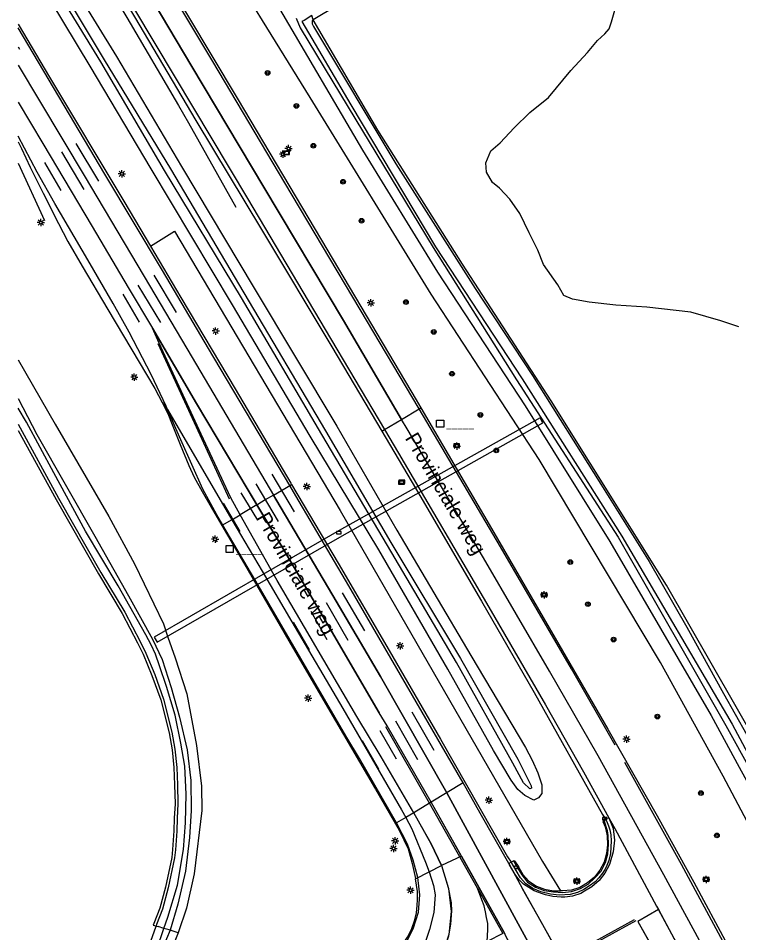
# Model space of a CAD drawing. Extents: x 135990 to 139000, y 393500 to 396000.
# Drawn here: x 136000 to 136123, y 394705.1 to 394861.2 of the extents above; entities that cross this region are included whole.
import ezdxf

# ---------------------------------------------------------------- set-up
doc = ezdxf.new("R2010")
doc.units = 0
for name, color, linetype in [('gg-afsc-lijn draadraster', 7, 'Continuous'), ('gg-anno-openbare ruimte label', 7, 'Continuous'), ('gg-kwrk-faunavoorziening', 7, 'Continuous'), ('gt-symb-boom', 7, 'Continuous'), ('gt-symb-bord', 7, 'Continuous'), ('gt-symb-hm paal', 7, 'Continuous'), ('gt-symb-kolk', 7, 'Continuous'), ('gt-symb-lichtmast', 7, 'Continuous'), ('gt-symb-verkeersbord', 7, 'Continuous'), ('gt-symb-wegwijzer', 7, 'Continuous'), ('gx-grn-maaiveld', 7, 'Continuous'), ('gx-knt-lijn weginrichtingselement', 7, 'Continuous')]:
    doc.layers.add(name, color=color, linetype=linetype)

# ---------------------------------------------------------------- blocks, each defined once
blk = doc.blocks.new('gt0-KOLK')
at = {"layer": 'gt-symb-kolk'}
blk.add_lwpolyline([(0, 0), (0.38, 0), (0.38, 0.4), (-0.38, 0.4), (-0.38, 0), (0, 0)], dxfattribs=at)
blk = doc.blocks.new('gt0-BORD')
at = {"layer": 'gt-symb-bord'}
blk.add_lwpolyline([(-0.5, 0.29), (-0.5, -0.29), (0.5, -0.29), (0.5, 0.29), (-0.5, 0.29)], dxfattribs=at)
blk.add_lwpolyline([(-0.42, -0.21), (0.42, -0.21), (0.42, 0.21), (-0.42, 0.21)], close=True, dxfattribs=at)
blk = doc.blocks.new('gt0-LMAST')
at = {"layer": 'gt-symb-lichtmast'}
for p, q in [((-0.18, 0.17), (-0.45, 0.44)), ((-0.01, 0.25), (-0.01, 0.62)), ((0.17, 0.17), (0.44, 0.44)), ((-0.26, 0), (-0.63, 0)), ((-0.18, -0.18), (-0.45, -0.45)), ((-0.01, -0.25), (-0.01, -0.63)), ((0.44, -0.45), (0.17, -0.18)), ((0.24, 0), (0.62, 0))]:
    blk.add_line(p, q, dxfattribs=at)
blk.add_circle((-0.01, 0), 0.25, dxfattribs=at)
blk = doc.blocks.new('gt0-BOOM')
at = {"layer": 'gt-symb-boom'}
for radius in [0.4, 0.2]:
    blk.add_circle((0, 0), radius, dxfattribs=at)
blk = doc.blocks.new('gt0-HMpaal')
at = {"layer": 'gt-symb-hm paal'}
blk.add_lwpolyline([(-0.6, 0.6), (0.6, 0.6), (0.6, -0.6), (-0.6, -0.6)], close=True, dxfattribs=at)
blk = doc.blocks.new('gt0-WW')
at = {"layer": 'gt-symb-wegwijzer'}
blk.add_lwpolyline([(-0.5, 0.3), (-0.5, -0.29), (0.5, -0.29), (0.5, 0.3), (-0.5, 0.3)], dxfattribs=at)
blk.add_lwpolyline([(-0.42, -0.21), (0.42, -0.21), (0.42, 0.21), (-0.42, 0.21)], close=True, dxfattribs=at)
blk = doc.blocks.new('gt0-VBORD')
at = {"layer": 'gt-symb-verkeersbord'}
blk.add_lwpolyline([(-0.5, 0.29), (-0.5, -0.29), (0.5, -0.29), (0.5, 0.29), (-0.5, 0.29)], dxfattribs=at)
blk.add_lwpolyline([(-0.42, -0.21), (0.42, -0.21), (0.42, 0.21), (-0.42, 0.21)], close=True, dxfattribs=at)

msp = doc.modelspace()

# ---------------------------------------------------------------- linework, layer by layer
at = {"layer": 'gg-afsc-lijn draadraster'}
msp.add_lwpolyline([(136142.348, 394707.439), (136126.127, 394737.382), (136110.638, 394764.432), (136090.936, 394795.927), (136075.851, 394819.236), (136061.349, 394842.143), (136050.355, 394860.984)], dxfattribs=at)
at = {"layer": 'gg-kwrk-faunavoorziening'}
msp.add_lwpolyline([(136089.545, 394792.154), (136089.055, 394793.026), (136054.77, 394773.749), (136023.192, 394755.556), (136023.692, 394754.69), (136055.264, 394772.879), (136089.545, 394792.154)], dxfattribs=at)
at = {"layer": 'gx-grn-maaiveld'}
for p, q in [((136050.355, 394860.984), (136050.101, 394861.707)), ((136040.738, 394778.142), (136037.897, 394776.46)), ((136040.738, 394778.142), (136040.872, 394778.221)), ((136036.466, 394775.614), (136037.897, 394776.46)), ((136036.466, 394775.614), (136034.752, 394774.599)), ((136075.649, 394718.161), (136072.214, 394716.553)), ((136070.163, 394715.518), (136072.214, 394716.553)), ((136084.121, 394717.161), (136084.525, 394717.362)), ((136067.792, 394714.322), (136070.163, 394715.518)), ((136023.241, 394706.334), (136023.508, 394706.241)), ((136023.508, 394706.241), (136023.875, 394706.131)), ((136024.867, 394705.834), (136023.875, 394706.131)), ((136025.739, 394705.573), (136024.867, 394705.834)), ((136025.916, 394705.52), (136025.739, 394705.573)), ((136027.315, 394705.101), (136025.916, 394705.52)), ((136027.343, 394705.093), (136027.315, 394705.101))]:
    msp.add_line(p, q, dxfattribs=at)
for points in [[(136176.136, 394622.019), (136172.348, 394630.169), (136155.138, 394665.03), (136155.001, 394665.306), (136139.343, 394695.888), (136127.919, 394717.414), (136120.319, 394731.82), (136109.595, 394751.233), (136088.892, 394785.916), (136070.461, 394814.12), (136049.832, 394847.681), (136032.328, 394875.978), (136031.645, 394877.291), (136024.788, 394890.481), (136033.091, 394878.872), (136044.565, 394862.827)], [(136019.747, 394877.192), (136024.738, 394868.742), (136037.369, 394847.599), (136051.771, 394823.354), (136067.922, 394796.056), (136068.718, 394794.698)], [(136016.397, 394875.23), (136029.631, 394853.019), (136041.911, 394832.381), (136055.511, 394809.629), (136065.42, 394792.747)], [(136012.895, 394873.179), (136019.843, 394861.498), (136030.328, 394843.798), (136041.539, 394825.147), (136053.512, 394805.137), (136062.037, 394790.745)], [(136007.268, 394870.182), (136016.77, 394854.72), (136027.844, 394835.929), (136040.236, 394815.139), (136054.369, 394791.581), (136064.638, 394773.829), (136077.22, 394752.445), (136086.587, 394736.74), (136087.706, 394734.558), (136088.69, 394732.41), (136089.391, 394730.36), (136089.382, 394728.878), (136088.818, 394728.135), (136088.015, 394727.726), (136086.474, 394728.543), (136085.278, 394729.541), (136084.138, 394731.147), (136081.114, 394736.182), (136073.347, 394750.09), (136061.554, 394770.455), (136049.817, 394789.889), (136036.589, 394812.317), (136022.693, 394835.535), (136012.286, 394853.07), (136003.256, 394868.02)], [(136062.755, 394870.219), (136063.079, 394869.628), (136062.933, 394868.506), (136050.355, 394860.984)], [(136051.819, 394790.188), (136038.079, 394813.498), (136024.968, 394835.229), (136014.063, 394853.797), (136006.232, 394866.65)], [(136006.978, 394867.008), (136014.668, 394854.105), (136025.953, 394835.516), (136038.488, 394814.32), (136052.459, 394790.799), (136063.576, 394771.737), (136075.48, 394751.911), (136085.282, 394734.733), (136087.541, 394730.172), (136087.619, 394729.764), (136087.318, 394729.664), (136086.244, 394730.715), (136084.394, 394734.043), (136074.776, 394751.245), (136063.041, 394771.213), (136051.819, 394790.188)], [(136044.565, 394862.827), (136058.759, 394838.698), (136071.558, 394817.86), (136086.499, 394795.076), (136101, 394771.866), (136118.276, 394742.163), (136123.077, 394733.345), (136129.797, 394721.001), (136142.75, 394696.191), (136156.901, 394668.901), (136168.751, 394645.536), (136175.556, 394630.952)], [(136050.101, 394861.707), (136048.8, 394860.838), (136048.425, 394860.671), (136056.77, 394846.467), (136071.223, 394822.227), (136086.018, 394799.657), (136103.013, 394772.83), (136121.866, 394740.687), (136134.741, 394716.615), (136155.849, 394676.578), (136168.924, 394649.977), (136177.834, 394631.478)], [(136122.979, 394808.519), (136119.909, 394809.577), (136114.829, 394811.059), (136107.315, 394811.905), (136102.023, 394812.223), (136097.473, 394812.752), (136094.615, 394813.281), (136093.133, 394813.916), (136092.075, 394815.715), (136089.641, 394819.208), (136088.688, 394821.642), (136087.207, 394824.605), (136085.619, 394827.886), (136083.926, 394830.32), (136082.127, 394832.225), (136080.963, 394833.178), (136079.904, 394834.977), (136079.798, 394836.565), (136080.645, 394838.575), (136082.233, 394839.951), (136084.667, 394842.491), (136087.313, 394845.137), (136090.488, 394847.677), (136094.298, 394852.334), (136097.155, 394855.403), (136098.848, 394857.414), (136100.118, 394858.578), (136100.859, 394859.425), (136101.283, 394860.589), (136101.812, 394862.6)], [(136000, 394860.222), (136005.353, 394851.145), (136018.004, 394830.017), (136022.571, 394822.292)], [(136047.455, 394861.227), (136048.12, 394859.61), (136056.295, 394846.045), (136070.828, 394822.084), (136085.037, 394799.5), (136102.414, 394772.652), (136120.776, 394740.488), (136134.038, 394716.58), (136140.407, 394703.708), (136155.037, 394676.046), (136168.437, 394649.317), (136177.025, 394631.291)], [(136050.355, 394860.984), (136050.19, 394860.811), (136050.154, 394860.63), (136050.179, 394860.275), (136050.365, 394859.82), (136064.471, 394836.397), (136077.975, 394815.107), (136087.766, 394800.25), (136099.422, 394781.673), (136107.662, 394768.491), (136114.124, 394757.269), (136120.396, 394745.959), (136128.345, 394731.83), (136137.604, 394714.609), (136141.757, 394706.991), (136143.739, 394703.355), (136149.875, 394692.1), (136161.328, 394671.136), (136178.182, 394635.745), (136179.869, 394631.947)], [(136143.454, 394705.132), (136142.348, 394707.439), (136138.268, 394714.969), (136126.127, 394737.382), (136110.638, 394764.432), (136090.936, 394795.927), (136075.851, 394819.236), (136061.349, 394842.143), (136050.355, 394860.984)], [(136000, 394853.2), (136011.235, 394834.386), (136021.474, 394817.164), (136029.663, 394803.297), (136043.566, 394779.815)], [(136000, 394846.874), (136004.179, 394839.829), (136012.594, 394825.698), (136018.755, 394815.247), (136022.881, 394808.325)], [(136000, 394840.131), (136000.54, 394839.014), (136002.038, 394835.831), (136004.252, 394831.336), (136006.852, 394826.184), (136008.459, 394823.133), (136010.895, 394818.911), (136015.266, 394811.504), (136023.313, 394797.992), (136024.544, 394795.612)], [(136022.571, 394822.292), (136026.66, 394824.876), (136054.934, 394777.207), (136089.507, 394717.253), (136092.535, 394712.252)], [(136022.571, 394822.292), (136027.744, 394813.542), (136036.999, 394797.958), (136046.53, 394781.866), (136046.66, 394781.646)], [(136037.897, 394776.46), (136036.288, 394779.342), (136031.204, 394790.216), (136024.031, 394805.771), (136022.881, 394808.325)], [(136040.738, 394778.142), (136039.236, 394780.661), (136030.439, 394795.464), (136022.881, 394808.325)], [(136000, 394802.902), (136006.285, 394791.933), (136015.439, 394776.145), (136019.833, 394768.095), (136024.799, 394757.807), (136025.502, 394755.539), (136026.777, 394752.019), (136028.752, 394745.868), (136030.395, 394737.086), (136031.283, 394730.092), (136031.358, 394725.957), (136030.009, 394715.169), (136028.731, 394709.316), (136027.315, 394705.101)], [(136000, 394796.308), (136003.187, 394790.158), (136013.063, 394772.797), (136018.817, 394762.604), (136022.89, 394755.216), (136024.534, 394751.746), (136026.069, 394746.99), (136027.53, 394741.875), (136028.811, 394736.328), (136029.44, 394731.1), (136029.506, 394725.935), (136029.246, 394721.325), (136028.527, 394715.596), (136027.257, 394709.955), (136025.916, 394705.52)], [(136024.867, 394705.834), (136025.533, 394707.752), (136027.152, 394713.191), (136028.191, 394719.326), (136028.533, 394723.839), (136028.638, 394728.736), (136028.429, 394733.543), (136027.772, 394737.474), (136026.753, 394742.222), (136025.325, 394747.113), (136024.13, 394750.641), (136023.416, 394752.646), (136022.658, 394754.272), (136021.762, 394755.942), (136017.034, 394764.313), (136011.497, 394773.662), (136006.055, 394783.632), (136001.373, 394792.244), (136000, 394794.663)], [(136024.544, 394795.612), (136025.485, 394794.414), (136036.466, 394775.614)], [(136024.544, 394795.612), (136025.51, 394793.742), (136026.279, 394791.847), (136027.624, 394788.427), (136029.133, 394784.868), (136030.048, 394782.851), (136031.371, 394780.409), (136032.897, 394777.78), (136034.752, 394774.599)], [(136065.42, 394792.747), (136068.43, 394794.528), (136068.718, 394794.698)], [(136068.718, 394794.698), (136080.802, 394774.099), (136091.65, 394755.41), (136100.661, 394739.876), (136109.079, 394725.053), (136115.329, 394713.708), (136121.062, 394703.002)], [(136000, 394791.909), (136006.886, 394779.306), (136014.105, 394766.606), (136018.169, 394759.827), (136020.794, 394754.812), (136021.784, 394752.842), (136023.283, 394749.207), (136024.802, 394744.981), (136026.231, 394739.354), (136026.735, 394736.418), (136027.066, 394733.319), (136027.188, 394730.365), (136027.259, 394727.086), (136027.133, 394724.646), (136027.04, 394722.448), (136026.848, 394719.261), (136026.679, 394717.871), (136025.596, 394712.738), (136024.615, 394709.141), (136023.597, 394706.495), (136023.508, 394706.241)], [(136062.037, 394790.745), (136062.511, 394791.025), (136065.42, 394792.747)], [(136117.685, 394701.153), (136110.203, 394714.978), (136098.963, 394735.311), (136090.693, 394749.756), (136079.425, 394769.117), (136066.384, 394791.104), (136065.42, 394792.747)], [(136000, 394790.866), (136006.45, 394779.062), (136013.673, 394766.353), (136017.733, 394759.583), (136020.35, 394754.584), (136021.329, 394752.634), (136022.817, 394749.027), (136024.323, 394744.834), (136025.742, 394739.25), (136026.239, 394736.349), (136026.567, 394733.282), (136026.688, 394730.349), (136026.759, 394727.094), (136026.633, 394724.669), (136026.541, 394722.473), (136026.35, 394719.306), (136026.185, 394717.953), (136025.11, 394712.855), (136024.14, 394709.297), (136023.128, 394706.667), (136023.036, 394706.405), (136023.241, 394706.334)], [(136062.037, 394790.745), (136068.538, 394779.77), (136079.093, 394761.677), (136088.048, 394746.092), (136099.746, 394725.295), (136100.15, 394724.613)], [(136043.566, 394779.815), (136044.913, 394780.612), (136046.33, 394781.451), (136046.66, 394781.646)], [(136046.66, 394781.646), (136054.608, 394768.199), (136063.285, 394753.297), (136072.057, 394738.146), (136080.958, 394722.54), (136083.507, 394718.04), (136084.121, 394717.161)], [(136043.566, 394779.815), (136042.167, 394778.987), (136040.872, 394778.221)], [(136106.179, 394667.914), (136105.212, 394669.715), (136102.401, 394675.065), (136096.794, 394685.607), (136095.072, 394688.77), (136073.147, 394728.998), (136061.845, 394748.827), (136053.706, 394762.643), (136043.986, 394779.105), (136043.566, 394779.815)], [(136075.649, 394718.161), (136070.479, 394727.397), (136062.979, 394740.393), (136061.574, 394742.656), (136051.486, 394760.012), (136044.814, 394771.305), (136040.738, 394778.142)], [(136072.214, 394716.553), (136070.484, 394720.282), (136067.499, 394725.54), (136061.922, 394735.108), (136057.767, 394741.984), (136044.175, 394765.21), (136037.897, 394776.46)], [(136034.752, 394774.599), (136038.586, 394768.021), (136046.822, 394753.865), (136054.172, 394741.245), (136060.971, 394729.619), (136065.013, 394722.617), (136066.532, 394719.409), (136067.241, 394716.934), (136067.787, 394714.356), (136067.792, 394714.322)], [(136036.466, 394775.614), (136041.637, 394766.812), (136046.715, 394758.172), (136055.408, 394743.388), (136065.417, 394726.058), (136066.127, 394724.764), (136067.183, 394722.837), (136069.491, 394717.164), (136070.163, 394715.518)], [(136100.15, 394724.613), (136100.381, 394724.226), (136100.752, 394723.32), (136100.981, 394722.65), (136101.139, 394721.807), (136101.225, 394720.769), (136101.168, 394719.699), (136101.07, 394718.646), (136100.807, 394717.41), (136100.476, 394716.568), (136100.174, 394715.953), (136099.728, 394715.264), (136099.074, 394714.463), (136098.456, 394713.809), (136097.503, 394713.073), (136096.559, 394712.457), (136095.453, 394711.958), (136094.185, 394711.631), (136092.342, 394711.523), (136090.83, 394711.668), (136089.172, 394712.083), (136087.82, 394712.646), (136086.592, 394713.51), (136085.712, 394714.486), (136084.958, 394715.691), (136084.171, 394717.089), (136084.121, 394717.161)], [(136100.15, 394724.613), (136099.838, 394724.431), (136100.046, 394724.094)], [(136100.15, 394724.613), (136100.812, 394724.699), (136101.809, 394722.898), (136108.965, 394709.608), (136109.259, 394709.061)], [(136084.525, 394717.362), (136085.026, 394716.47), (136085.935, 394714.955), (136086.928, 394713.747), (136088.301, 394712.876), (136089.788, 394712.326), (136091.337, 394712.056), (136092.901, 394711.958), (136094.459, 394712.142), (136095.956, 394712.624), (136097.276, 394713.404), (136098.44, 394714.466), (136099.469, 394715.612), (136100.223, 394717.065), (136100.609, 394718.548), (136100.743, 394720.142), (136100.677, 394721.673), (136100.561, 394722.479), (136100.046, 394724.094)], [(136100.046, 394724.094), (136099.792, 394724.065), (136100.154, 394723.151), (136100.364, 394722.428), (136100.501, 394721.61), (136100.581, 394720.085), (136100.397, 394718.621), (136100.033, 394717.127), (136099.29, 394715.785), (136098.332, 394714.574), (136097.181, 394713.596), (136095.836, 394712.816), (136094.408, 394712.339), (136092.92, 394712.249), (136092.535, 394712.252)], [(136075.649, 394718.161), (136082.947, 394705.127), (136083.179, 394704.59), (136085.555, 394700.184), (136085.891, 394699.508), (136086.984, 394697.42)], [(136072.214, 394716.553), (136073.369, 394712.823), (136073.864, 394710.21), (136073.944, 394708.82), (136073.769, 394706.54), (136073.446, 394704.498), (136072.467, 394701.554), (136070.518, 394698.111), (136068.598, 394696.014), (136060.248, 394689.549)], [(136084.121, 394717.161), (136083.717, 394716.906), (136086.094, 394712.593), (136092.662, 394700.807), (136093.279, 394699.87), (136097.204, 394692.822), (136098.401, 394690.592), (136100.479, 394686.72), (136101.046, 394685.766), (136101.397, 394685.929)], [(136084.525, 394717.362), (136084.672, 394717.435), (136085.23, 394716.606), (136086.104, 394715.044), (136087.133, 394713.895), (136088.432, 394713.054), (136089.821, 394712.535), (136091.353, 394712.261), (136092.535, 394712.252)], [(136070.163, 394715.518), (136070.903, 394713.182), (136071.166, 394711.576), (136070.92, 394708.57), (136070.205, 394705.624), (136069.168, 394702.588), (136068.002, 394700.495), (136066.23, 394698.41), (136062.495, 394694.73), (136060.795, 394693.59), (136058.779, 394692.464)], [(136057.977, 394694.055), (136058.555, 394694.568), (136061.09, 394697.16), (136063.236, 394699.653), (136065.321, 394702.546), (136066.416, 394704.348), (136067.172, 394705.818), (136067.688, 394707.317), (136067.947, 394708.467), (136068.091, 394709.746), (136068.158, 394710.795), (136068.137, 394712.14), (136067.792, 394714.322)], [(136109.259, 394709.061), (136105.735, 394707.009), (136112.369, 394695.232), (136114.103, 394691.638), (136113.69, 394691.65)], [(136114.435, 394699.373), (136114.289, 394699.644), (136113.808, 394700.621), (136109.259, 394709.061)], [(136027.315, 394705.101), (136025.016, 394699.416), (136021.794, 394693.936), (136020.578, 394692.104), (136020.227, 394691.694), (136019.819, 394691.337), (136019.237, 394691.383), (136018.649, 394691.621), (136017.948, 394691.918), (136017.689, 394692.207), (136017.507, 394692.555), (136017.467, 394693.293), (136017.693, 394693.909), (136021.711, 394701.092), (136023.508, 394706.241)], [(136025.916, 394705.52), (136024.045, 394701.072), (136019.926, 394692.851), (136019.544, 394692.722), (136019.104, 394692.831), (136019.04, 394693.16), (136019.132, 394693.642), (136021.281, 394697.685), (136023.637, 394702.291), (136024.867, 394705.834)]]:
    msp.add_lwpolyline(points, dxfattribs=at)
at = {"layer": 'gx-knt-lijn weginrichtingselement'}
for p, q in [((136000, 394856.328), (136000.223, 394855.954)), ((136009.825, 394839.857), (136013.674, 394833.423)), ((136007.367, 394838.395), (136011.198, 394832.008)), ((136000, 394836.498), (136004.446, 394826.689)), ((136004.455, 394836.614), (136007.256, 394831.838)), ((136023.136, 394817.367), (136026.953, 394810.975)), ((136020.43, 394815.646), (136024.26, 394809.287)), ((136017.845, 394814.117), (136020.639, 394809.328)), ((136031.204, 394790.216), (136024.031, 394805.771)), ((136036.288, 394779.342), (136031.204, 394790.216)), ((136043.265, 394783.386), (136047.086, 394776.954)), ((136040.553, 394781.719), (136044.357, 394775.278)), ((136037.897, 394776.46), (136036.288, 394779.342)), ((136037.993, 394780.216), (136040.804, 394775.544)), ((136034.959, 394778.429), (136037.795, 394773.612)), ((136044.175, 394765.21), (136037.897, 394776.46)), ((136057.767, 394741.984), (136044.175, 394765.21)), ((136055.272, 394763.146), (136059.104, 394756.658)), ((136052.531, 394761.504), (136056.246, 394755.061)), ((136049.936, 394759.971), (136052.686, 394755.145)), ((136046.897, 394758.127), (136049.639, 394753.387)), ((136061.922, 394735.108), (136057.767, 394741.984)), ((136067.176, 394742.798), (136070.904, 394736.241)), ((136070.175, 394727.206), (136062.749, 394740.238)), ((136070.479, 394727.397), (136062.979, 394740.393)), ((136064.379, 394741.275), (136068.116, 394734.68)), ((136061.687, 394739.64), (136064.495, 394734.803)), ((136058.708, 394737.919), (136061.488, 394733.082)), ((136067.499, 394725.54), (136061.922, 394735.108)), ((136075.923, 394730.663), (136070.479, 394727.397)), ((136070.175, 394727.206), (136067.499, 394725.54)), ((136070.479, 394727.397), (136070.175, 394727.206)), ((136078.359, 394712.689), (136070.175, 394727.206)), ((136082.947, 394705.127), (136070.479, 394727.397)), ((136066.127, 394724.764), (136064.575, 394723.885)), ((136067.499, 394725.54), (136066.127, 394724.764)), ((136068.035, 394724.612), (136070.484, 394720.282)), ((136101.809, 394722.898), (136108.965, 394709.608)), ((136070.484, 394720.282), (136072.214, 394716.553)), ((136108.965, 394709.608), (136109.259, 394709.061)), ((136109.259, 394709.061), (136113.808, 394700.621)), ((136092.819, 394700.565), (136105.186, 394707.379)), ((136092.988, 394700.356), (136105.448, 394707.17))]:
    msp.add_line(p, q, dxfattribs=at)
for points in [[(136101.907, 394737.092), (136094.422, 394750.161), (136082.291, 394771.001), (136071.616, 394789.151), (136068.43, 394794.528), (136058.38, 394811.49), (136045.516, 394833.143), (136033.21, 394853.817), (136019.376, 394876.974), (136017.767, 394879.669), (136005.915, 394899.73)], [(136162.672, 394611.576), (136160.003, 394617.396), (136153.946, 394630.261), (136147.13, 394644.397), (136140.549, 394657.555), (136133.735, 394670.983), (136126.446, 394684.911), (136126.423, 394684.956), (136121.629, 394693.865), (136117.685, 394701.153), (136110.203, 394714.978), (136098.963, 394735.311), (136090.693, 394749.756), (136079.425, 394769.117), (136066.384, 394791.104), (136065.42, 394792.747), (136055.511, 394809.629), (136041.911, 394832.381), (136029.631, 394853.019), (136016.397, 394875.23), (136015.802, 394876.229), (136003.896, 394896.219)], [(136000, 394892.935), (136005.579, 394883.141), (136018.5, 394861.346), (136027.337, 394846.338)], [(136016.52, 394868.286), (136029.919, 394845.905), (136039.129, 394830.462), (136052.376, 394808.1), (136062.511, 394791.025), (136064.913, 394786.978), (136080.346, 394760.682), (136089.983, 394744.029), (136096.498, 394732.564), (136100.812, 394724.699), (136101.559, 394722.89), (136101.799, 394720.899), (136101.558, 394718.902), (136100.921, 394716.742), (136100.123, 394715.264), (136099.171, 394714.036), (136097.882, 394712.912), (136096.674, 394712.169), (136096.049, 394711.809), (136094.617, 394711.35), (136093.292, 394711.194), (136092.65, 394711.152), (136091.234, 394711.293), (136090.008, 394711.548), (136089.337, 394711.765), (136088.073, 394712.244), (136087.162, 394712.8), (136086.257, 394713.406), (136085.461, 394714.188), (136084.819, 394715.036), (136083.842, 394716.684), (136083.717, 394716.906), (136078.843, 394725.516), (136075.923, 394730.663), (136063.618, 394751.981), (136056.418, 394764.332), (136047.378, 394779.68), (136046.33, 394781.451), (136032.495, 394804.838), (136024.617, 394818.144), (136014.796, 394834.624), (136000, 394859.594)], [(136000, 394853.2), (136011.235, 394834.386), (136021.474, 394817.164), (136029.663, 394803.297), (136043.566, 394779.815), (136043.986, 394779.105), (136053.706, 394762.643), (136061.845, 394748.827), (136073.147, 394728.998), (136095.072, 394688.77), (136096.794, 394685.607), (136102.401, 394675.065), (136105.212, 394669.715)], [(136000, 394846.874), (136004.179, 394839.829), (136012.594, 394825.698), (136018.755, 394815.247), (136022.881, 394808.325), (136030.439, 394795.464), (136039.236, 394780.661), (136044.814, 394771.305), (136051.486, 394760.012), (136061.574, 394742.656)], [(136027.337, 394846.338), (136029.059, 394843.383), (136037.142, 394828.967)], [(136066.172, 394703.296), (136067.432, 394705.757), (136068.319, 394708.633), (136068.537, 394711.573), (136068.187, 394714.521), (136067.432, 394717.46), (136066.413, 394720.227), (136064.575, 394723.885), (136058.215, 394734.822), (136055.938, 394738.716), (136040.965, 394764.411), (136034.923, 394774.701), (136033.906, 394776.432), (136031.51, 394780.815), (136027.722, 394789.254), (136025.485, 394794.414), (136025.235, 394794.992), (136022.69, 394800.418), (136018.948, 394807.623), (136016.181, 394812.544), (136011.879, 394819.979), (136006.22, 394829.619), (136003.221, 394834.958), (136000, 394841.124)], [(136023.81, 394805.7), (136030.979, 394790.12), (136035.97, 394779.167)], [(136120.715, 394702.812), (136113.19, 394716.716), (136103.534, 394734.159)], [(136072.214, 394716.553), (136073.463, 394712.651), (136073.874, 394708.708), (136073.48, 394704.795), (136072.294, 394701.115)], [(136078.359, 394712.689), (136082.733, 394704.976), (136080.011, 394703.602), (136080.138, 394705.588), (136080.138, 394706.665), (136079.897, 394707.668), (136079.76, 394708.677), (136079.528, 394709.667), (136079.149, 394710.685), (136078.359, 394712.689)], [(136092.662, 394700.807), (136089.269, 394706.947), (136086.094, 394712.593)], [(136105.735, 394707.009), (136108.92, 394701.35), (136112.369, 394695.232)]]:
    msp.add_lwpolyline(points, dxfattribs=at)

# ---------------------------------------------------------------- block references
at = {"layer": 'gt-symb-boom'}
for p in [(136042.546, 394851.896), (136047.468, 394846.262), (136050.374, 394839.47), (136055.432, 394833.317), (136058.587, 394826.643), (136066.172, 394812.78), (136070.93, 394807.68), (136074.032, 394800.526), (136078.891, 394793.494), (136081.591, 394787.447), (136094.217, 394768.38), (136097.223, 394761.192), (136101.61, 394755.145), (136109.1, 394741.988), (136116.512, 394728.945), (136119.254, 394721.706)]:
    msp.add_blockref('gt0-BOOM', p, dxfattribs=at)
at = {"layer": 'gt-symb-bord'}
for p in [(136045.773, 394838.26), (136074.828, 394788.262), (136065.412, 394781.962), (136065.467, 394782.069), (136089.756, 394762.786), (136083.411, 394720.674), (136117.412, 394714.208)]:
    msp.add_blockref('gt0-BORD', p, dxfattribs=at)
at = {"layer": 'gt-symb-hm paal'}
for p in [(136072.013, 394792.029), (136036.096, 394770.631)]:
    msp.add_blockref('gt0-HMpaal', p, dxfattribs=at)
at = {"layer": 'gt-symb-kolk'}
for p in [(136054.716, 394773.193), (136100.104, 394724.369), (136085.053, 394716.052)]:
    msp.add_blockref('gt0-KOLK', p, dxfattribs=at)
at = {"layer": 'gt-symb-lichtmast'}
for p in [(136045.193, 394838.009), (136046.155, 394838.976), (136017.692, 394834.666), (136003.856, 394826.342), (136060.182, 394812.654), (136033.698, 394807.835), (136019.813, 394799.953), (136074.852, 394788.194), (136049.252, 394781.261), (136033.589, 394772.272), (136089.756, 394762.786), (136065.175, 394754.072), (136049.488, 394745.136), (136103.839, 394738.151), (136080.337, 394727.711), (136064.351, 394720.801), (136083.411, 394720.674), (136064.069, 394719.483), (136095.355, 394713.919), (136117.412, 394714.208), (136066.966, 394712.345)]:
    msp.add_blockref('gt0-LMAST', p, dxfattribs=at)
at = {"layer": 'gt-symb-verkeersbord'}
msp.add_blockref('gt0-VBORD', (136095.355, 394713.919), dxfattribs=at)
at = {"layer": 'gt-symb-wegwijzer'}
msp.add_blockref('gt0-WW', (136095.355, 394713.919), dxfattribs=at)

# ---------------------------------------------------------------- texts
at = {"layer": 'gg-anno-openbare ruimte label'}
for rotation, p in [(300.5, (136065.937, 394789.539)), (299.8, (136040.548, 394775.968))]:
    msp.add_text('Provinciale weg', height=2.5, rotation=rotation, dxfattribs=at).set_placement(p)
at = {"layer": 'gt-symb-hm paal'}
for p in [(136073.094, 394791.425), (136037.177, 394770.027)]:
    msp.add_text('_____', height=1.25, dxfattribs=at).set_placement(p)

doc.saveas('drawing.dxf')
